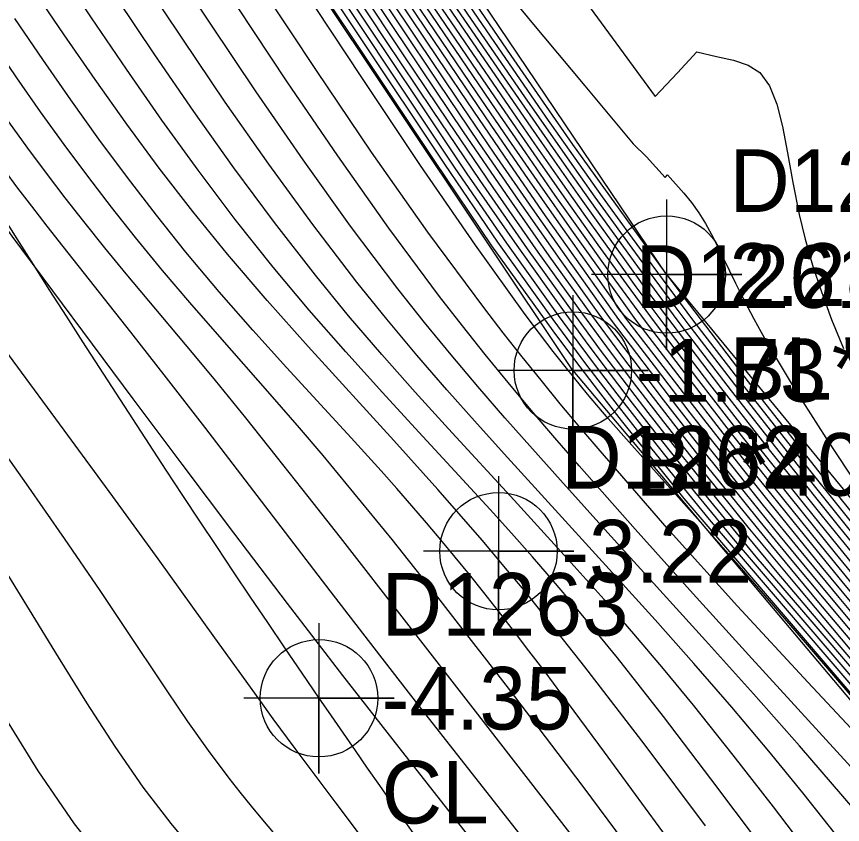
# Model space of a CAD drawing. Extents: x 2356077 to 2359823, y 225951 to 227822.
# Drawn here: x 2357651.73 to 2357684.69, y 226494.13 to 226526.39 of the extents above; entities that cross this region are included whole.
import ezdxf

# ---------------------------------------------------------------- set-up
doc = ezdxf.new("R2010")
doc.units = 0
for name, color, linetype in [('DTM Contours Major', 7, 'Continuous'), ('DTM Contours Minor', 7, 'Continuous'), ('Exist DTM Breakline', 7, 'Continuous'), ('Exist DTM Breakline Cogo Comment', 7, 'Continuous'), ('Exist DTM Breakline Cogo Elevation', 7, 'Continuous'), ('Exist DTM Breakline Cogo Number', 7, 'Continuous'), ('Exist DTM Breakline Cogo Point CELL', 7, 'Continuous'), ('Exist DTM Breakline Underwater', 7, 'Continuous'), ('Exist DTM Breakline Underwater Cogo Comment', 7, 'Continuous'), ('Exist DTM Breakline Underwater Cogo Elevation', 7, 'Continuous'), ('Exist DTM Breakline Underwater Cogo Number', 7, 'Continuous'), ('Exist DTM Breakline Underwater Cogo Point CELL', 7, 'Continuous'), ('Exist DTM Drainline', 7, 'Continuous'), ('Exist DTM Drainline Cogo Comment', 7, 'Continuous'), ('Exist DTM Drainline Cogo Elevation', 7, 'Continuous'), ('Exist DTM Drainline Cogo Number', 7, 'Continuous'), ('Exist DTM Drainline Cogo Point CELL', 7, 'Continuous'), ('Exist DTM Regular Point Underwater CELL', 7, 'Continuous'), ('Exist DTM Regular Point Underwater Cogo Elevation', 7, 'Continuous'), ('Exist DTM Regular Point Underwater Cogo Number', 7, 'Continuous')]:
    doc.layers.add(name, color=color, linetype=linetype)

msp = doc.modelspace()

# ---------------------------------------------------------------- linework, layer by layer
at = {"layer": 'DTM Contours Major'}
for points in [[(2357703.201, 226480.648), (2357697.336, 226487.679), (2357694.398, 226491.189), (2357688.987, 226497.547), (2357687.183, 226499.673), (2357685.399, 226501.79), (2357683.649, 226503.888), (2357682.218, 226505.627), (2357680.815, 226507.356), (2357679.438, 226509.087), (2357678.08, 226510.827), (2357675.426, 226514.319), (2357673.858, 226516.529), (2357672.319, 226518.718), (2357670.791, 226520.936), (2357669.276, 226523.168), (2357667.776, 226525.401), (2357652.498, 226548.245)], [(2357666.007, 226532.375), (2357670.625, 226525.603), (2357672.851, 226522.364), (2357675.098, 226519.191), (2357676.294, 226517.536), (2357677.491, 226515.908), (2357678.709, 226514.281), (2357680.993, 226511.302), (2357683.369, 226508.28), (2357685.792, 226505.256), (2357688.217, 226502.272), (2357690.601, 226499.368), (2357697.571, 226490.934), (2357699.81, 226488.208), (2357704.48, 226482.493)], [(2357705.75, 226476.109), (2357697.02, 226486.382), (2357693.933, 226490.007), (2357683.473, 226502.216), (2357681.247, 226504.82), (2357679.079, 226507.457), (2357678.133, 226508.633), (2357677.214, 226509.793), (2357676.315, 226510.948), (2357675.428, 226512.111), (2357674.546, 226513.288), (2357673.655, 226514.502), (2357671.702, 226517.24), (2357669.717, 226520.109), (2357667.738, 226523.055), (2357665.748, 226526.043), (2357663.84, 226528.918)], [(2357703.506, 226481.939), (2357699.737, 226486.519), (2357697.871, 226488.779), (2357696.037, 226490.987), (2357693.403, 226494.135), (2357689.497, 226498.793), (2357688.173, 226500.382), (2357686.331, 226502.609), (2357684.464, 226504.892), (2357682.597, 226507.208), (2357680.752, 226509.536), (2357678.952, 226511.854), (2357677.222, 226514.142), (2357676.064, 226515.711), (2357674.94, 226517.267), (2357673.836, 226518.823), (2357672.741, 226520.389), (2357671.642, 226521.98), (2357670.528, 226523.606), (2357668.847, 226526.073), (2357667.126, 226528.612)], [(2357681.374, 226493.373), (2357679.44, 226495.954), (2357677.542, 226498.443), (2357675.707, 226500.777), (2357674.843, 226501.84), (2357673.994, 226502.861), (2357673.154, 226503.849), (2357672.317, 226504.812), (2357671.476, 226505.76), (2357670.627, 226506.702), (2357669.219, 226508.239), (2357667.782, 226509.792), (2357666.327, 226511.373), (2357664.865, 226512.992), (2357663.408, 226514.658), (2357661.965, 226516.381), (2357660.457, 226518.284), (2357658.978, 226520.247), (2357657.53, 226522.253), (2357656.113, 226524.286), (2357654.726, 226526.329), (2357653.372, 226528.365)], [(2357704.616, 226476.038), (2357701.53, 226479.666), (2357698.646, 226483.037), (2357696.086, 226485.999), (2357693.975, 226488.4), (2357692.977, 226489.507), (2357691.874, 226490.702), (2357690.59, 226492.07), (2357686.001, 226496.927), (2357683.307, 226499.806), (2357680.501, 226502.851), (2357677.698, 226505.963), (2357675.013, 226509.041), (2357674.21, 226509.987), (2357673.426, 226510.926), (2357672.658, 226511.863), (2357671.902, 226512.803), (2357671.153, 226513.752), (2357670.41, 226514.716), (2357668.142, 226517.777), (2357665.898, 226520.967), (2357663.695, 226524.224), (2357661.549, 226527.487)], [(2357690.809, 226469.957), (2357689.242, 226471.795), (2357687.681, 226473.654), (2357686.134, 226475.524), (2357684.61, 226477.395), (2357683.118, 226479.259), (2357682.011, 226480.66), (2357680.916, 226482.061), (2357676.446, 226487.83), (2357674.802, 226489.935), (2357669.573, 226496.596), (2357667.785, 226498.883), (2357666.002, 226501.178), (2357664.242, 226503.462), (2357659.242, 226509.992), (2357657.721, 226511.965), (2357656.298, 226513.789), (2357653.585, 226517.21), (2357652.956, 226518.012), (2357652.338, 226518.812), (2357651.786, 226519.539), (2357651.236, 226520.28)], [(2357650.501, 226509.992), (2357652.111, 226507.729), (2357653.635, 226505.548), (2357655.052, 226503.476), (2357655.991, 226502.074), (2357657.73, 226499.461), (2357658.559, 226498.244), (2357659.38, 226497.083), (2357660.207, 226495.974), (2357660.647, 226495.414), (2357661.093, 226494.861), (2357661.548, 226494.312), (2357662.969, 226492.623), (2357664.199, 226491.148), (2357665.489, 226489.579), (2357666.826, 226487.936), (2357669.594, 226484.503), (2357674.581, 226478.284), (2357676.965, 226475.289), (2357678.156, 226473.781), (2357680.884, 226470.306)]]:
    msp.add_lwpolyline(points, dxfattribs=at)
at = {"layer": 'DTM Contours Minor'}
for points in [[(2357702.449, 226481.874), (2357697.817, 226487.446), (2357694.719, 226491.158), (2357687.91, 226499.185), (2357686.221, 226501.19), (2357684.553, 226503.189), (2357683.035, 226505.029), (2357681.54, 226506.869), (2357680.067, 226508.713), (2357678.615, 226510.568), (2357677.183, 226512.44), (2357675.763, 226514.283), (2357674.297, 226516.37), (2357672.841, 226518.431), (2357671.401, 226520.512), (2357669.972, 226522.608), (2357668.551, 226524.712), (2357660.297, 226537.024)], [(2357702.397, 226481.289), (2357696.853, 226487.913), (2357694.078, 226491.217), (2357688.364, 226497.915), (2357686.455, 226500.161), (2357684.575, 226502.391), (2357682.746, 226504.587), (2357681.402, 226506.223), (2357680.093, 226507.843), (2357678.81, 226509.46), (2357677.546, 226511.087), (2357676.293, 226512.739), (2357675.051, 226514.411), (2357673.42, 226516.684), (2357671.797, 226519.003), (2357670.181, 226521.359), (2357668.579, 226523.73), (2357666.998, 226526.094), (2357660.664, 226535.59)], [(2357666.415, 226532.21), (2357671.451, 226524.827), (2357673.912, 226521.274), (2357676.451, 226517.743), (2357677.51, 226516.303), (2357678.577, 226514.873), (2357681.134, 226511.524), (2357683.739, 226508.205), (2357688.984, 226501.709), (2357691.529, 226498.607), (2357697.754, 226491.07), (2357700.145, 226488.157), (2357702.597, 226485.158)], [(2357704.147, 226477.12), (2357701.555, 226480.154), (2357698.992, 226483.141), (2357695.764, 226486.879), (2357692.882, 226490.196), (2357678.365, 226507.143), (2357675.866, 226510.252), (2357674.946, 226511.443), (2357674.042, 226512.631), (2357673.142, 226513.84), (2357670.693, 226517.234), (2357668.424, 226520.611), (2357661.145, 226531.542)], [(2357702.207, 226479.687), (2357699.776, 226482.531), (2357696.563, 226486.275), (2357693.164, 226490.212), (2357679.375, 226506.308), (2357677.089, 226509.113), (2357676.41, 226509.972), (2357675.745, 226510.827), (2357674.45, 226512.518), (2357673.144, 226514.284), (2357670.932, 226517.372), (2357668.815, 226520.496), (2357662.122, 226530.546)], [(2357703.179, 226481.326), (2357698.298, 226487.214), (2357695.041, 226491.126), (2357688.636, 226498.697), (2357687.042, 226500.591), (2357685.456, 226502.491), (2357683.854, 226504.43), (2357682.267, 226506.379), (2357680.697, 226508.338), (2357679.149, 226510.309), (2357677.628, 226512.292), (2357676.088, 226514.287), (2357674.738, 226516.208), (2357673.365, 226518.142), (2357672.01, 226520.089), (2357670.665, 226522.05), (2357669.325, 226524.026), (2357665.083, 226530.329)], [(2357702.852, 226479.225), (2357697.325, 226485.703), (2357693.509, 226490.152), (2357690.356, 226493.837), (2357680.334, 226505.535), (2357678.117, 226508.239), (2357677.292, 226509.273), (2357676.488, 226510.296), (2357675.699, 226511.317), (2357674.918, 226512.343), (2357674.141, 226513.383), (2357673.361, 226514.445), (2357671.297, 226517.335), (2357669.235, 226520.335), (2357663.015, 226529.675)], [(2357667.701, 226529.454), (2357669.877, 226526.264), (2357671.994, 226523.182), (2357674.072, 226520.215), (2357674.812, 226519.172), (2357675.545, 226518.15), (2357676.278, 226517.14), (2357677.014, 226516.135), (2357677.76, 226515.129), (2357678.521, 226514.115), (2357680.644, 226511.344), (2357682.871, 226508.508), (2357685.155, 226505.654), (2357687.451, 226502.825), (2357689.713, 226500.067), (2357692.812, 226496.318), (2357697.307, 226490.891), (2357699.44, 226488.299), (2357703.899, 226482.85)], [(2357669.737, 226529.28), (2357672.22, 226526.22), (2357674.413, 226523.62), (2357676.336, 226521.306), (2357676.87, 226520.778), (2357677.608, 226519.958), (2357677.699, 226520.066), (2357678.361, 226519.328), (2357678.661, 226518.961), (2357678.953, 226518.55), (2357679.216, 226518.126), (2357679.461, 226517.683), (2357679.699, 226517.213), (2357680.413, 226515.742), (2357680.638, 226515.293), (2357680.884, 226514.817), (2357681.151, 226514.312), (2357681.443, 226513.778), (2357681.763, 226513.214), (2357682.804, 226511.476), (2357684.024, 226509.559), (2357685.372, 226507.533)], [(2357639.497, 226528.898), (2357641.413, 226526.298), (2357643.371, 226523.667), (2357647.372, 226518.314), (2357649.49, 226515.467), (2357651.584, 226512.637), (2357653.619, 226509.873), (2357655.557, 226507.223), (2357657.365, 226504.736), (2357659.636, 226501.581), (2357661.393, 226499.131), (2357661.961, 226498.348), (2357662.836, 226497.159), (2357664.427, 226495.039), (2357669.409, 226488.422), (2357671.191, 226486.063), (2357672.964, 226483.722), (2357675.555, 226480.325), (2357679.714, 226474.917), (2357682.615, 226471.132), (2357684.096, 226469.208)], [(2357673.049, 226528.883), (2357677.218, 226523.195), (2357678.104, 226524.136), (2357678.87, 226524.976), (2357679.656, 226524.795), (2357680.34, 226524.642), (2357680.918, 226524.449), (2357681.387, 226524.146), (2357681.778, 226523.616), (2357682.067, 226522.89), (2357682.292, 226521.989), (2357682.492, 226520.937), (2357682.703, 226519.758), (2357682.964, 226518.476), (2357683.204, 226517.492), (2357683.495, 226516.465), (2357683.844, 226515.395), (2357684.254, 226514.283), (2357684.731, 226513.127)], [(2357685.8, 226493.963), (2357684.707, 226495.262), (2357682.974, 226497.266), (2357681.132, 226499.347), (2357679.218, 226501.477), (2357675.329, 226505.766), (2357673.431, 226507.87), (2357672.313, 226509.122), (2357671.218, 226510.363), (2357670.141, 226511.609), (2357669.075, 226512.874), (2357668.013, 226514.171), (2357666.95, 226515.515), (2357665.063, 226518.019), (2357663.171, 226520.657), (2357661.296, 226523.373), (2357659.458, 226526.113), (2357657.68, 226528.82)], [(2357706.291, 226475.764), (2357695.409, 226488.606), (2357693.156, 226491.259), (2357684.241, 226501.664), (2357682.087, 226504.205), (2357680.012, 226506.717), (2357678.957, 226508.018), (2357677.935, 226509.301), (2357676.936, 226510.578), (2357675.035, 226513.059), (2357673.982, 226514.512), (2357672.122, 226517.117), (2357670.235, 226519.84), (2357668.344, 226522.629), (2357666.471, 226525.432), (2357664.641, 226528.199)], [(2357684.42, 226493.731), (2357683.1, 226495.391), (2357681.744, 226497.054), (2357680.266, 226498.808), (2357678.75, 226500.558), (2357677.207, 226502.299), (2357675.65, 226504.029), (2357672.54, 226507.442), (2357671.317, 226508.783), (2357670.105, 226510.124), (2357668.901, 226511.481), (2357667.702, 226512.867), (2357666.505, 226514.297), (2357665.306, 226515.785), (2357663.547, 226518.083), (2357661.794, 226520.493), (2357660.061, 226522.972), (2357658.363, 226525.475), (2357656.715, 226527.961)], [(2357704.161, 226481.484), (2357700.215, 226486.289), (2357698.268, 226488.652), (2357696.367, 226490.947), (2357693.928, 226493.872), (2357690.316, 226498.19), (2357689.085, 226499.669), (2357687.164, 226501.992), (2357685.203, 226504.388), (2357683.233, 226506.826), (2357681.285, 226509.277), (2357679.389, 226511.712), (2357677.575, 226514.101), (2357676.457, 226515.597), (2357675.465, 226516.975), (2357674.446, 226518.401), (2357673.433, 226519.838), (2357672.417, 226521.297), (2357671.384, 226522.793), (2357669.621, 226525.368), (2357667.807, 226528.036)], [(2357708.927, 226471.171), (2357697.968, 226484.048), (2357691.993, 226491.087), (2357687.295, 226496.621), (2357684.995, 226499.316), (2357682.796, 226501.877), (2357680.749, 226504.238), (2357678.903, 226506.336), (2357676.172, 226509.389), (2357675.341, 226510.339), (2357674.515, 226511.313), (2357673.674, 226512.342), (2357673.142, 226513.017), (2357672.592, 226513.732), (2357672.022, 226514.493), (2357670.038, 226517.254), (2357667.849, 226520.441), (2357665.506, 226523.947), (2357663.063, 226527.667)], [(2357688.841, 226470.045), (2357687.193, 226472.006), (2357685.568, 226473.962), (2357683.973, 226475.903), (2357682.415, 226477.819), (2357680.824, 226479.798), (2357673.573, 226488.882), (2357671.432, 226491.57), (2357669.228, 226494.351), (2357666.992, 226497.196), (2357664.754, 226500.074), (2357662.549, 226502.946), (2357660.401, 226505.774), (2357658.339, 226508.513), (2357656.39, 226511.119), (2357651.559, 226517.62), (2357650.275, 226519.373), (2357649.523, 226520.421), (2357648.763, 226521.497), (2357647.979, 226522.627), (2357646.463, 226524.861), (2357644.834, 226527.318)], [(2357679.215, 226494.072), (2357676.81, 226497.292), (2357674.41, 226500.429), (2357672.047, 226503.398), (2357671.18, 226504.447), (2357670.32, 226505.466), (2357668.54, 226507.509), (2357666.782, 226509.465), (2357663.366, 226513.212), (2357661.728, 226515.05), (2357660.148, 226516.896), (2357658.762, 226518.604), (2357657.425, 226520.337), (2357656.129, 226522.091), (2357654.867, 226523.865), (2357653.631, 226525.658), (2357652.414, 226527.465)], [(2357706.835, 226475.417), (2357700.782, 226482.577), (2357695.889, 226488.377), (2357693.453, 226491.257), (2357687.122, 226498.646), (2357684.995, 226501.134), (2357682.92, 226503.597), (2357680.93, 226505.997), (2357679.774, 226507.416), (2357678.653, 226508.814), (2357677.559, 226510.206), (2357676.479, 226511.607), (2357675.426, 226512.996), (2357674.328, 226514.496), (2357672.551, 226516.981), (2357670.755, 226519.565), (2357668.958, 226522.206), (2357667.177, 226524.862), (2357665.431, 226527.491)], [(2357703.91, 226480.775), (2357698.778, 226486.982), (2357697.071, 226489.039), (2357695.371, 226491.075), (2357692.357, 226494.657), (2357689.36, 226498.208), (2357687.861, 226499.992), (2357686.36, 226501.791), (2357684.677, 226503.827), (2357682.996, 226505.886), (2357681.329, 226507.963), (2357679.684, 226510.051), (2357678.071, 226512.144), (2357676.438, 226514.275), (2357673.889, 226517.852), (2357672.618, 226519.667), (2357671.358, 226521.495), (2357670.098, 226523.343), (2357667.305, 226527.471)], [(2357668.488, 226527.458), (2357670.399, 226524.657), (2357672.252, 226521.968), (2357673.198, 226520.609), (2357674.128, 226519.284), (2357675.055, 226517.98), (2357675.989, 226516.685), (2357676.83, 226515.508), (2357677.917, 226514.073), (2357679.821, 226511.575), (2357681.818, 226509.019), (2357683.872, 226506.441), (2357685.946, 226503.878), (2357688.003, 226501.366), (2357690.005, 226498.944), (2357696.693, 226490.913), (2357698.664, 226488.528), (2357702.755, 226483.546)], [(2357683.535, 226492.734), (2357681.932, 226494.835), (2357680.331, 226496.901), (2357678.738, 226498.899), (2357677.546, 226500.344), (2357676.359, 226501.743), (2357675.173, 226503.106), (2357673.984, 226504.443), (2357672.79, 226505.763), (2357671.588, 226507.077), (2357668.964, 226509.929), (2357667.639, 226511.389), (2357666.311, 226512.89), (2357664.983, 226514.441), (2357663.658, 226516.056), (2357662.022, 226518.158), (2357660.404, 226520.346), (2357658.811, 226522.59), (2357657.251, 226524.861), (2357655.732, 226527.128)], [(2357669.17, 226526.875), (2357671.187, 226523.932), (2357673.141, 226521.117), (2357673.991, 226519.907), (2357674.83, 226518.725), (2357675.666, 226517.56), (2357676.507, 226516.402), (2357677.362, 226515.243), (2357678.239, 226514.069), (2357680.243, 226511.448), (2357682.348, 226508.761), (2357684.513, 226506.05), (2357686.695, 226503.358), (2357688.851, 226500.727), (2357691.968, 226496.96), (2357695.983, 226492.13), (2357699.056, 226488.409), (2357703.325, 226483.2)], [(2357704.82, 226474.966), (2357699.96, 226480.058), (2357697.575, 226482.566), (2357695.37, 226484.912), (2357693.757, 226486.66), (2357692.282, 226488.29), (2357690.755, 226490.005), (2357688.446, 226492.617), (2357687.627, 226493.536), (2357685.588, 226495.799), (2357681.076, 226500.755), (2357678.732, 226503.338), (2357676.413, 226505.92), (2357674.184, 226508.445), (2357673.213, 226509.565), (2357672.268, 226510.673), (2357671.342, 226511.78), (2357670.428, 226512.898), (2357669.52, 226514.037), (2357668.611, 226515.208), (2357666.583, 226517.939), (2357664.545, 226520.819), (2357662.523, 226523.783), (2357660.541, 226526.768)], [(2357701.591, 226481.932), (2357696.371, 226488.146), (2357693.762, 226491.241), (2357687.741, 226498.28), (2357685.726, 226500.648), (2357683.749, 226502.993), (2357681.84, 226505.289), (2357680.588, 226506.818), (2357679.372, 226508.328), (2357678.183, 226509.833), (2357677.012, 226511.348), (2357675.848, 226512.887), (2357674.683, 226514.465), (2357672.984, 226516.835), (2357671.276, 226519.285), (2357669.57, 226521.783), (2357667.879, 226524.295), (2357666.216, 226526.79)], [(2357704.643, 226480.221), (2357699.258, 226486.75), (2357697.471, 226488.908), (2357695.705, 226491.031), (2357692.88, 226494.397), (2357690.083, 226497.72), (2357688.679, 226499.393), (2357687.265, 226501.089), (2357685.502, 226503.22), (2357683.729, 226505.391), (2357681.962, 226507.586), (2357680.218, 226509.793), (2357678.512, 226511.998), (2357676.822, 226514.223), (2357675.622, 226515.878), (2357674.414, 226517.56), (2357673.227, 226519.244), (2357672.05, 226520.941), (2357670.87, 226522.661), (2357668.075, 226526.774)], [(2357679.014, 226491.806), (2357675.196, 226497.013), (2357673.49, 226499.319), (2357672.818, 226500.217), (2357672.176, 226501.067), (2357671.559, 226501.874), (2357670.961, 226502.645), (2357670.378, 226503.386), (2357669.805, 226504.104), (2357669.236, 226504.803), (2357668.666, 226505.49), (2357668.091, 226506.172), (2357667.504, 226506.855), (2357666.901, 226507.544), (2357666.276, 226508.245), (2357665.079, 226509.564), (2357662.503, 226512.374), (2357661.164, 226513.861), (2357659.818, 226515.398), (2357658.486, 226516.983), (2357657.31, 226518.449), (2357656.157, 226519.952), (2357655.021, 226521.49), (2357653.896, 226523.062), (2357652.779, 226524.668), (2357651.664, 226526.308)], [(2357675.95, 226493.482), (2357674.378, 226495.589), (2357673.34, 226496.969), (2357672.335, 226498.295), (2357671.357, 226499.575), (2357670.401, 226500.814), (2357669.464, 226502.02), (2357668.541, 226503.2), (2357667.627, 226504.358), (2357666.717, 226505.5), (2357665.806, 226506.629), (2357664.89, 226507.748), (2357663.962, 226508.86), (2357663.019, 226509.969), (2357661.945, 226511.206), (2357659.753, 226513.699), (2357658.651, 226514.965), (2357657.555, 226516.252), (2357656.473, 226517.564), (2357655.515, 226518.772), (2357654.57, 226520.008), (2357653.63, 226521.278), (2357652.69, 226522.586), (2357651.744, 226523.935), (2357650.786, 226525.331)], [(2357674.028, 226493.505), (2357672.667, 226495.271), (2357669.953, 226498.767), (2357664.652, 226505.584), (2357663.37, 226507.225), (2357662.11, 226508.824), (2357660.874, 226510.37), (2357659.666, 226511.855), (2357658.75, 226512.959), (2357656.101, 226516.118), (2357655.249, 226517.153), (2357654.41, 226518.197), (2357653.665, 226519.152), (2357652.923, 226520.129), (2357652.181, 226521.135), (2357651.43, 226522.176)], [(2357651.033, 226504.623), (2357652.23, 226502.702), (2357653.392, 226500.811), (2357654.528, 226498.981), (2357655.649, 226497.242), (2357656.765, 226495.625), (2357657.887, 226494.162), (2357658.477, 226493.467)], [(2357651.147, 226498.595), (2357652.579, 226496.273), (2357654.028, 226494.149), (2357655.493, 226492.31), (2357656.267, 226491.417), (2357657.056, 226490.626), (2357657.815, 226490.06), (2357658.595, 226489.412), (2357660.163, 226488.142), (2357660.733, 226487.664), (2357661.307, 226487.168), (2357661.889, 226486.648), (2357662.48, 226486.1), (2357663.085, 226485.519), (2357663.706, 226484.902), (2357665.49, 226483.026), (2357667.378, 226480.913), (2357669.331, 226478.635), (2357671.307, 226476.262), (2357673.266, 226473.864), (2357677.52, 226468.601)]]:
    msp.add_lwpolyline(points, dxfattribs=at)
at = {"layer": 'Exist DTM Breakline'}
msp.add_line((2357677.671, 226516.083), (2357739.379, 226441.004), dxfattribs=at)
msp.add_lwpolyline([(2357677.671, 226516.083), (2357594.654, 226639.164), (2357570.955, 226681.056)], dxfattribs=at)
at = {"layer": 'Exist DTM Breakline Cogo Point CELL'}
msp.add_lwpolyline([(2357677.671, 226519.083), (2357677.671, 226513.083), (2357677.671, 226516.083), (2357680.671, 226516.083), (2357674.671, 226516.083)], dxfattribs=at)
msp.add_circle((2357677.671, 226516.083), 2.344, dxfattribs=at)
at = {"layer": 'Exist DTM Breakline Underwater'}
msp.add_line((2357673.929, 226512.255), (2357739.428, 226434.309), dxfattribs=at)
msp.add_lwpolyline([(2357673.929, 226512.255), (2357589.669, 226638.544), (2357567.907, 226682.757), (2357572.328, 226695.394), (2357571.596, 226704.314), (2357587.31, 226731.137), (2357591.456, 226734.989), (2357599.673, 226759.537)], dxfattribs=at)
at = {"layer": 'Exist DTM Breakline Underwater Cogo Point CELL'}
msp.add_lwpolyline([(2357673.929, 226515.255), (2357673.929, 226509.255), (2357673.929, 226512.255), (2357676.929, 226512.255), (2357670.929, 226512.255)], dxfattribs=at)
msp.add_circle((2357673.929, 226512.255), 2.344, dxfattribs=at)
at = {"layer": 'Exist DTM Drainline'}
msp.add_spline([(2357699.586, 226858.192), (2357670.366, 226820.782), (2357623.327, 226796.892), (2357587.218, 226772.268), (2357568.803, 226744.252), (2357555.19, 226717.62), (2357555.017, 226695.126), (2357553.473, 226672.759), (2357563.697, 226642.736), (2357576.526, 226627.993), (2357663.798, 226499.169), (2357732.721, 226415.647), (2357803.211, 226342.215), (2357874.586, 226264.309)], degree=3, dxfattribs=at)
at = {"layer": 'Exist DTM Drainline Cogo Point CELL'}
msp.add_lwpolyline([(2357663.798, 226502.169), (2357663.798, 226496.169), (2357663.798, 226499.169), (2357666.798, 226499.169), (2357660.798, 226499.169)], dxfattribs=at)
msp.add_circle((2357663.798, 226499.169), 2.344, dxfattribs=at)
at = {"layer": 'Exist DTM Regular Point Underwater CELL'}
msp.add_lwpolyline([(2357670.963, 226508.039), (2357670.963, 226502.039), (2357670.963, 226505.039), (2357673.963, 226505.039), (2357667.963, 226505.039)], dxfattribs=at)
msp.add_circle((2357670.963, 226505.039), 2.344, dxfattribs=at)

# ---------------------------------------------------------------- texts
at = {"layer": 'Exist DTM Breakline Cogo Comment'}
msp.add_text('BL*40051', height=2.5, dxfattribs=at).set_placement((2357680.171, 226511.083))
at = {"layer": 'Exist DTM Breakline Cogo Elevation'}
msp.add_text('2.28', height=2.5, dxfattribs=at).set_placement((2357680.171, 226514.833))
at = {"layer": 'Exist DTM Breakline Cogo Number'}
msp.add_text('D1260', height=2.5, dxfattribs=at).set_placement((2357680.171, 226518.583))
at = {"layer": 'Exist DTM Breakline Underwater Cogo Comment'}
msp.add_text('BL*40071', height=2.5, dxfattribs=at).set_placement((2357676.429, 226507.255))
at = {"layer": 'Exist DTM Breakline Underwater Cogo Elevation'}
msp.add_text('-1.73', height=2.5, dxfattribs=at).set_placement((2357676.429, 226511.005))
at = {"layer": 'Exist DTM Breakline Underwater Cogo Number'}
msp.add_text('D1261', height=2.5, dxfattribs=at).set_placement((2357676.429, 226514.755))
at = {"layer": 'Exist DTM Drainline Cogo Comment'}
msp.add_text('CL', height=2.5, dxfattribs=at).set_placement((2357666.298, 226494.169))
at = {"layer": 'Exist DTM Drainline Cogo Elevation'}
msp.add_text('-4.35', height=2.5, dxfattribs=at).set_placement((2357666.298, 226497.919))
at = {"layer": 'Exist DTM Drainline Cogo Number'}
msp.add_text('D1263', height=2.5, dxfattribs=at).set_placement((2357666.298, 226501.669))
at = {"layer": 'Exist DTM Regular Point Underwater Cogo Elevation'}
msp.add_text('-3.22', height=2.5, dxfattribs=at).set_placement((2357673.463, 226503.789))
at = {"layer": 'Exist DTM Regular Point Underwater Cogo Number'}
msp.add_text('D1262', height=2.5, dxfattribs=at).set_placement((2357673.463, 226507.539))

doc.saveas('drawing.dxf')
